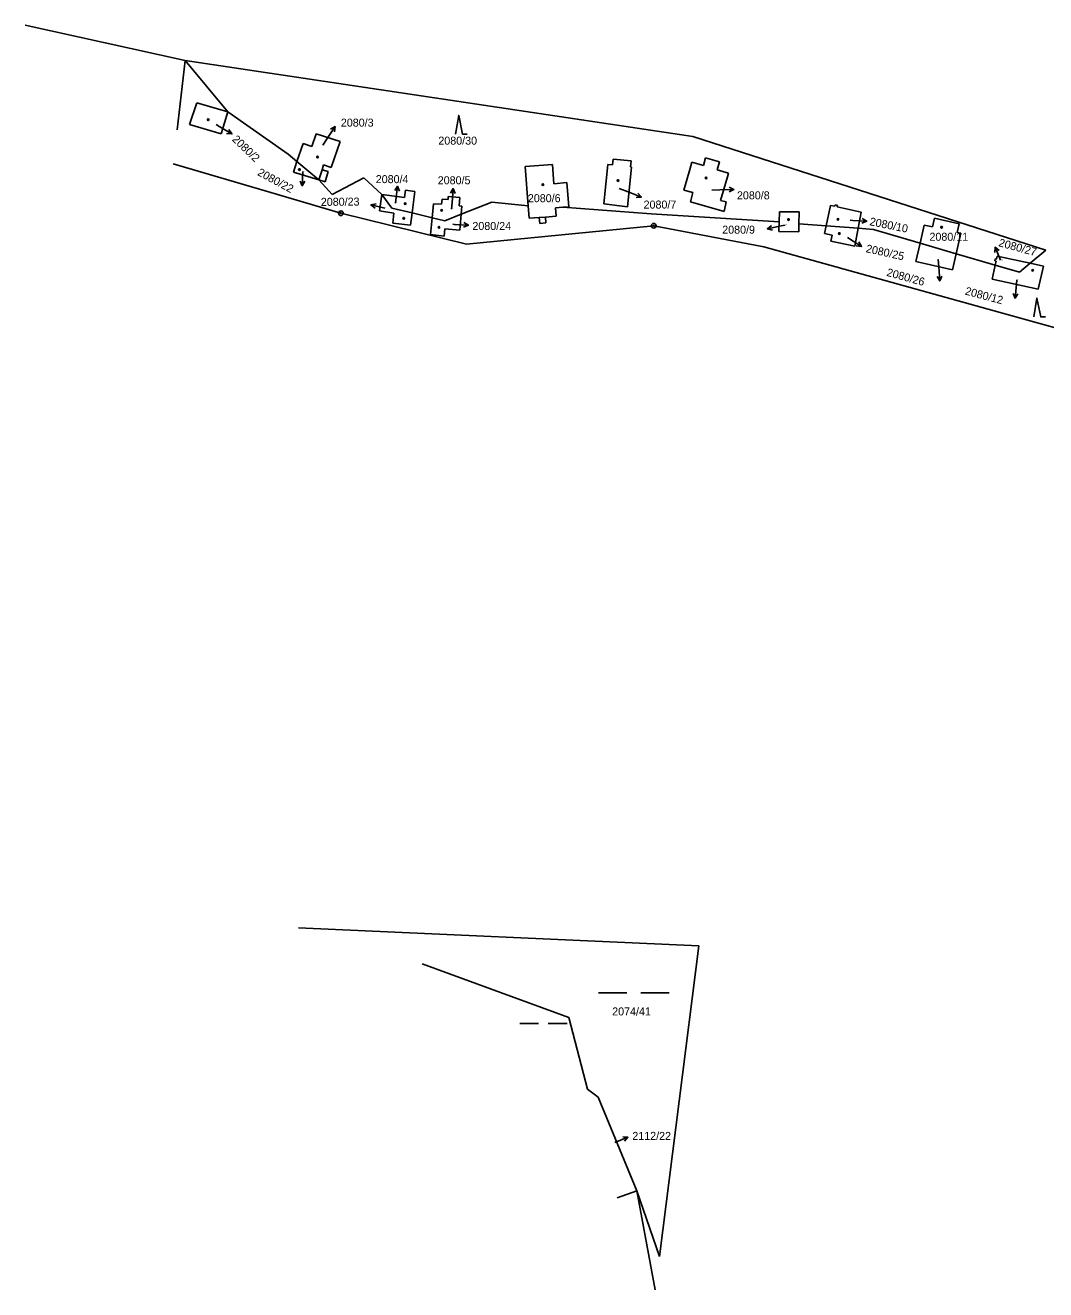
# Model space of a CAD drawing. Extents: x -763205 to -760228, y -1155311 to -1152844.
# Drawn here: x -762933.5 to -762716.8, y -1153710.9 to -1153442.2 of the extents above; entities that cross this region are included whole.
import ezdxf

# ---------------------------------------------------------------- set-up
doc = ezdxf.new("R2010")
doc.units = 0
for name, color, linetype in [('Vrstva 1', 7, 'Continuous'), ('Vrstva 16', 7, 'Continuous'), ('Vrstva 18', 7, 'Continuous'), ('Vrstva 24', 7, 'Continuous'), ('Vrstva 25', 7, 'Continuous'), ('Vrstva 4', 7, 'Continuous'), ('Vrstva 6', 7, 'Continuous')]:
    doc.layers.add(name, color=color, linetype=linetype)

msp = doc.modelspace()

# ---------------------------------------------------------------- linework, layer by layer
at = {"layer": 'Vrstva 1'}
for p, q in [((-762933.5, -1153442.24), (-762899.54, -1153449.75)), ((-762901.27, -1153464.45), (-762899.54, -1153449.75)), ((-762899.54, -1153449.75), (-762791.7, -1153465.84)), ((-762898.59, -1153463.34), (-762897.08, -1153458.71)), ((-762897.08, -1153458.71), (-762890.51, -1153460.61)), ((-762891.9, -1153465.32), (-762890.51, -1153460.61)), ((-762898.59, -1153463.34), (-762891.9, -1153465.32)), ((-762875.79, -1153471.19), (-762874.51, -1153467.34)), ((-762874.51, -1153467.34), (-762872.62, -1153468.01)), ((-762872.62, -1153468.01), (-762871.71, -1153465.28)), ((-762871.71, -1153465.28), (-762866.65, -1153466.96)), ((-762868.54, -1153472.44), (-762866.65, -1153466.96)), ((-762791.7, -1153465.84), (-762716.71, -1153490.04)), ((-762902.12, -1153471.68), (-762881.35, -1153477.79)), ((-762876.54, -1153473.47), (-762875.79, -1153471.19)), ((-762871.13, -1153475.11), (-762870.47, -1153472.93)), ((-762870.47, -1153472.93), (-762870.15, -1153471.88)), ((-762870.15, -1153471.88), (-762868.54, -1153472.44)), ((-762821.53, -1153471.81), (-762827.32, -1153472.27)), ((-762827.32, -1153472.27), (-762826.67, -1153480.62)), ((-762821.24, -1153475.9), (-762821.53, -1153471.81)), ((-762810.65, -1153480.16), (-762809.75, -1153471.82)), ((-762809.75, -1153471.82), (-762808.77, -1153471.92)), ((-762808.77, -1153471.92), (-762808.63, -1153470.68)), ((-762808.63, -1153470.68), (-762804.82, -1153471.05)), ((-762805.58, -1153480.79), (-762804.71, -1153472.35)), ((-762804.97, -1153472.32), (-762804.82, -1153471.05)), ((-762804.97, -1153472.32), (-762804.71, -1153472.35)), ((-762793.6, -1153477.25), (-762792.33, -1153472.86)), ((-762792.33, -1153472.86), (-762791.89, -1153471.34)), ((-762791.89, -1153471.34), (-762789.48, -1153472.05)), ((-762789.48, -1153472.05), (-762789, -1153470.39)), ((-762789, -1153470.39), (-762786.06, -1153471.24)), ((-762786.56, -1153472.92), (-762786.06, -1153471.24)), ((-762786.56, -1153472.92), (-762784.14, -1153473.64)), ((-762876.54, -1153473.47), (-762871.13, -1153475.11)), ((-762785.86, -1153479.44), (-762784.38, -1153474.46)), ((-762784.38, -1153474.46), (-762784.14, -1153473.64)), ((-762881.35, -1153477.79), (-762866.46, -1153482.17)), ((-762858.24, -1153481.69), (-762857.77, -1153478.2)), ((-762857.77, -1153478.2), (-762852.95, -1153478.85)), ((-762852.95, -1153478.85), (-762852.74, -1153477.28)), ((-762852.74, -1153477.28), (-762850.73, -1153477.56)), ((-762851.35, -1153482.11), (-762850.73, -1153477.56)), ((-762818.45, -1153475.67), (-762821.24, -1153475.9)), ((-762818.08, -1153480.82), (-762818.45, -1153475.67)), ((-762793.6, -1153477.25), (-762791.68, -1153477.8)), ((-762792.23, -1153479.74), (-762791.68, -1153477.8)), ((-762847.09, -1153483.12), (-762846.79, -1153480.14)), ((-762846.79, -1153480.14), (-762845.08, -1153480.28)), ((-762845.08, -1153480.28), (-762844.98, -1153479.16)), ((-762844.98, -1153479.16), (-762843.7, -1153479.27)), ((-762843.7, -1153479.27), (-762843.65, -1153478.64)), ((-762843.65, -1153478.64), (-762841.23, -1153478.84)), ((-762841.37, -1153480.59), (-762841.23, -1153478.84)), ((-762841.37, -1153480.59), (-762840.76, -1153480.64)), ((-762840.91, -1153482.37), (-762840.76, -1153480.64)), ((-762826.67, -1153480.62), (-762834.42, -1153479.8)), ((-762826.67, -1153480.62), (-762826.47, -1153483.23)), ((-762820.87, -1153481.01), (-762819.31, -1153480.9)), ((-762820.75, -1153482.83), (-762820.87, -1153481.01)), ((-762819.31, -1153480.9), (-762818.08, -1153480.82)), ((-762819.31, -1153480.9), (-762800.59, -1153482.3)), ((-762810.65, -1153480.16), (-762805.58, -1153480.79)), ((-762792.23, -1153479.74), (-762785.07, -1153481.77)), ((-762785.86, -1153479.44), (-762784.63, -1153479.76)), ((-762785.07, -1153481.77), (-762784.63, -1153479.76)), ((-762763.4, -1153484.86), (-762762.44, -1153480.5)), ((-762762.44, -1153480.5), (-762761.54, -1153480.7)), ((-762761.54, -1153480.7), (-762761.48, -1153480.41)), ((-762761.48, -1153480.41), (-762760.99, -1153480.51)), ((-762761.05, -1153480.8), (-762760.99, -1153480.51)), ((-762761.05, -1153480.8), (-762755.98, -1153481.92)), ((-762866.46, -1153482.17), (-762839.78, -1153488.75)), ((-762858.24, -1153481.69), (-762855.24, -1153482.18)), ((-762855.45, -1153484.27), (-762855.24, -1153482.18)), ((-762851.7, -1153484.72), (-762851.35, -1153482.11)), ((-762847.46, -1153486.71), (-762847.09, -1153483.12)), ((-762841.22, -1153485.8), (-762840.91, -1153482.37)), ((-762826.47, -1153483.23), (-762824.32, -1153483.08)), ((-762824.32, -1153483.08), (-762824.23, -1153484.37)), ((-762822.99, -1153482.99), (-762820.75, -1153482.83)), ((-762822.9, -1153484.22), (-762822.99, -1153482.99)), ((-762773.38, -1153484), (-762773.32, -1153481.87)), ((-762773.32, -1153481.87), (-762769.14, -1153481.85)), ((-762769.19, -1153484.43), (-762769.14, -1153481.85)), ((-762756.61, -1153485.37), (-762755.98, -1153481.92)), ((-762740.78, -1153485.04), (-762740.36, -1153483.21)), ((-762740.36, -1153483.21), (-762735.17, -1153484.42)), ((-762855.45, -1153484.27), (-762851.7, -1153484.72)), ((-762844.54, -1153487.01), (-762844.38, -1153485.48)), ((-762844.38, -1153485.48), (-762841.22, -1153485.8)), ((-762839.78, -1153488.75), (-762800.02, -1153484.83)), ((-762824.23, -1153484.37), (-762822.9, -1153484.22)), ((-762800.02, -1153484.83), (-762776.64, -1153489.33)), ((-762773.43, -1153486.08), (-762773.38, -1153484)), ((-762773.43, -1153486.08), (-762769.22, -1153486.1)), ((-762769.22, -1153486.1), (-762769.19, -1153484.43)), ((-762763.76, -1153486.47), (-762763.4, -1153484.86)), ((-762757.31, -1153489.18), (-762756.61, -1153485.37)), ((-762743.44, -1153488.52), (-762742.56, -1153484.68)), ((-762742.56, -1153484.68), (-762740.78, -1153485.04)), ((-762735.6, -1153486.25), (-762735.17, -1153484.42)), ((-762735.6, -1153486.25), (-762734.76, -1153486.44)), ((-762847.46, -1153486.71), (-762844.54, -1153487.01)), ((-762763.76, -1153486.47), (-762762.13, -1153486.81)), ((-762762.4, -1153488.1), (-762762.13, -1153486.81)), ((-762762.4, -1153488.1), (-762757.31, -1153489.18)), ((-762744.34, -1153492.42), (-762743.44, -1153488.52)), ((-762735.76, -1153490.77), (-762734.76, -1153486.44)), ((-762776.64, -1153489.33), (-762695.53, -1153511.84)), ((-762736.55, -1153494.22), (-762735.76, -1153490.77)), ((-762727.18, -1153491.9), (-762727.05, -1153491.29)), ((-762727.05, -1153491.29), (-762720.03, -1153492.79)), ((-762744.34, -1153492.42), (-762736.55, -1153494.22)), ((-762728.13, -1153496.19), (-762727.47, -1153493.2)), ((-762727.6, -1153492.29), (-762727.5, -1153491.83)), ((-762727.6, -1153492.29), (-762727.28, -1153492.36)), ((-762727.5, -1153491.83), (-762727.18, -1153491.9)), ((-762727.47, -1153493.2), (-762727.28, -1153492.36)), ((-762720.03, -1153492.79), (-762717.25, -1153493.39)), ((-762718.36, -1153498.33), (-762717.25, -1153493.39)), ((-762728.13, -1153496.19), (-762718.36, -1153498.33)), ((-762814.1, -1153668.25), (-762811.85, -1153669.96)), ((-762811.85, -1153669.96), (-762803.61, -1153689.87)), ((-762807.78, -1153691.36), (-762803.61, -1153689.87)), ((-762803.61, -1153689.87), (-762798.79, -1153703.81)), ((-762803.61, -1153689.87), (-762799.69, -1153710.89))]:
    msp.add_line(p, q, dxfattribs=at)
at = {"layer": 'Vrstva 16'}
for p, q in [((-762892.97, -1153463.35), (-762892.21, -1153463.8)), ((-762889.63, -1153465.331), (-762892.21, -1153463.8)), ((-762867.713, -1153463.773), (-762869.36, -1153466.28)), ((-762870.32, -1153467.74), (-762869.36, -1153466.28)), ((-762874.667, -1153476.347), (-762874.53, -1153473.35)), ((-762874.53, -1153473.27), (-762874.53, -1153473.35)), ((-762854.417, -1153476.422), (-762854.78, -1153479.4)), ((-762842.62, -1153476.95), (-762842.86, -1153479.94)), ((-762807.33, -1153476.91), (-762805.42, -1153477.66)), ((-762802.627, -1153478.754), (-762805.42, -1153477.66)), ((-762787.69, -1153477.27), (-762785.99, -1153477.21)), ((-762782.992, -1153477.1), (-762785.99, -1153477.21)), ((-762860.078, -1153480.395), (-762857.16, -1153481.09)), ((-762854.86, -1153480.02), (-762854.78, -1153479.4)), ((-762842.97, -1153481.29), (-762842.86, -1153479.94)), ((-762857.14, -1153481.09), (-762857.16, -1153481.09)), ((-762758.27, -1153483.66), (-762757.76, -1153483.69)), ((-762754.764, -1153483.835), (-762757.76, -1153483.69)), ((-762842.68, -1153484.52), (-762842.39, -1153484.54)), ((-762839.396, -1153484.733), (-762842.39, -1153484.54)), ((-762775.886, -1153485.474), (-762772.95, -1153484.86)), ((-762772.12, -1153484.68), (-762772.95, -1153484.86)), ((-762758.87, -1153487.35), (-762758.42, -1153487.63)), ((-762755.88, -1153489.227), (-762758.42, -1153487.63)), ((-762727.508, -1153489.397), (-762726.34, -1153492.16)), ((-762739.61, -1153492), (-762739.49, -1153493.57)), ((-762739.267, -1153496.562), (-762739.49, -1153493.57)), ((-762726.34, -1153492.17), (-762726.34, -1153492.16)), ((-762722.86, -1153496.29), (-762722.96, -1153497.27)), ((-762723.276, -1153500.253), (-762722.96, -1153497.27)), ((-762805.495, -1153678.486), (-762808.28, -1153679.6))]:
    msp.add_line(p, q, dxfattribs=at)
for points in [[(-762890.235, -1153464.39), (-762889.63, -1153465.331), (-762890.745, -1153465.25)], [(-762868.68, -1153464.334), (-762867.713, -1153463.773), (-762867.844, -1153464.883)], [(-762874.122, -1153475.371), (-762874.667, -1153476.347), (-762875.121, -1153475.325)], [(-762855.035, -1153477.354), (-762854.417, -1153476.422), (-762854.042, -1153477.475)], [(-762843.198, -1153477.906), (-762842.62, -1153476.95), (-762842.201, -1153477.986)], [(-762803.375, -1153477.924), (-762802.627, -1153478.754), (-762803.74, -1153478.855)], [(-762784.01, -1153476.637), (-762782.992, -1153477.1), (-762783.973, -1153477.636)], [(-762859.221, -1153481.113), (-762860.078, -1153480.395), (-762858.99, -1153480.14)], [(-762755.738, -1153483.287), (-762754.764, -1153483.835), (-762755.787, -1153484.286)], [(-762840.362, -1153484.17), (-762839.396, -1153484.733), (-762840.426, -1153485.168)], [(-762774.805, -1153485.759), (-762775.886, -1153485.474), (-762775.01, -1153484.78)], [(-762756.461, -1153488.271), (-762755.88, -1153489.227), (-762756.993, -1153489.118)], [(-762727.579, -1153490.513), (-762727.508, -1153489.397), (-762726.658, -1153490.123)], [(-762738.843, -1153495.527), (-762739.267, -1153496.562), (-762739.84, -1153495.602)], [(-762722.674, -1153499.312), (-762723.276, -1153500.253), (-762723.668, -1153499.206)], [(-762806.609, -1153678.393), (-762805.495, -1153678.486), (-762806.237, -1153679.321)]]:
    msp.add_lwpolyline(points, dxfattribs=at)
at = {"layer": 'Vrstva 24'}
for centre, radius in [((-762866.46, -1153482.17), 0.5), ((-762866.46, -1153482.17), 0.1), ((-762800.02, -1153484.83), 0.5), ((-762800.02, -1153484.83), 0.1)]:
    msp.add_circle(centre, radius, dxfattribs=at)
at = {"layer": 'Vrstva 25'}
for p, q in [((-762811.76, -1153647.84), (-762805.76, -1153647.84)), ((-762802.76, -1153647.84), (-762796.76, -1153647.84)), ((-762828.485, -1153654.3), (-762824.465, -1153654.3)), ((-762822.455, -1153654.3), (-762818.435, -1153654.3))]:
    msp.add_line(p, q, dxfattribs=at)
for points in [[(-762842.12, -1153465.4), (-762841.42, -1153461.4), (-762840.62, -1153465.4), (-762839.62, -1153465.4)], [(-762719.31, -1153504.19), (-762718.61, -1153500.19), (-762717.81, -1153504.19), (-762716.81, -1153504.19)]]:
    msp.add_lwpolyline(points, dxfattribs=at)
for centre in [(-762894.65, -1153462.3), (-762871.43, -1153470.22), (-762875.26, -1153472.89), (-762807.62, -1153475.22), (-762788.89, -1153474.7), (-762823.57, -1153476.1), (-762852.8, -1153480.14), (-762853.11, -1153483.25), (-762845.05, -1153481.57), (-762771.39, -1153483.52), (-762760.87, -1153483.48), (-762845.63, -1153485.16), (-762760.59, -1153486.49), (-762738.89, -1153485.14), (-762719.53, -1153494.32)]:
    msp.add_circle(centre, 0.175, dxfattribs=at)
at = {"layer": 'Vrstva 4'}
for p, q in [((-762870.47, -1153472.93), (-762869.14, -1153473.33)), ((-762871.13, -1153475.11), (-762869.8, -1153475.52)), ((-762869.8, -1153475.52), (-762869.14, -1153473.33)), ((-762824.32, -1153483.08), (-762822.99, -1153482.99))]:
    msp.add_line(p, q, dxfattribs=at)
at = {"layer": 'Vrstva 6'}
for p, q in [((-762899.54, -1153449.75), (-762890.51, -1153460.61)), ((-762890.51, -1153460.61), (-762877.69, -1153469.59)), ((-762877.69, -1153469.59), (-762875.79, -1153471.19)), ((-762875.79, -1153471.19), (-762871.13, -1153475.11)), ((-762871.13, -1153475.11), (-762868.31, -1153478.21)), ((-762868.31, -1153478.21), (-762861.62, -1153474.63)), ((-762861.62, -1153474.63), (-762857.77, -1153478.2)), ((-762857.77, -1153478.2), (-762855.66, -1153481.09)), ((-762840.91, -1153482.37), (-762834.42, -1153479.8)), ((-762855.66, -1153481.09), (-762851.35, -1153482.11)), ((-762851.35, -1153482.11), (-762847.09, -1153483.12)), ((-762847.09, -1153483.12), (-762844.41, -1153483.76)), ((-762844.41, -1153483.76), (-762840.91, -1153482.37)), ((-762800.59, -1153482.3), (-762773.38, -1153484)), ((-762769.19, -1153484.43), (-762763.4, -1153484.86)), ((-762763.4, -1153484.86), (-762756.61, -1153485.37)), ((-762756.61, -1153485.37), (-762753.34, -1153485.62)), ((-762753.34, -1153485.62), (-762743.44, -1153488.52)), ((-762743.44, -1153488.52), (-762735.76, -1153490.77)), ((-762735.76, -1153490.77), (-762727.47, -1153493.2)), ((-762720.03, -1153492.79), (-762716.71, -1153490.04)), ((-762727.47, -1153493.2), (-762722.34, -1153494.71)), ((-762722.34, -1153494.71), (-762720.03, -1153492.79)), ((-762875.44, -1153634.03), (-762790.43, -1153637.83)), ((-762798.79, -1153703.81), (-762790.43, -1153637.83)), ((-762849.23, -1153641.65), (-762818.05, -1153653.03)), ((-762818.05, -1153653.03), (-762814.1, -1153668.25))]:
    msp.add_line(p, q, dxfattribs=at)

# ---------------------------------------------------------------- texts
at = {"layer": 'Vrstva 16'}
for s, p in [('2080/3', (-762866.473, -1153463.77)), ('2080/4', (-762859.063, -1153475.78)), ('2080/5', (-762845.893, -1153476.02)), ('2080/8', (-762782.343, -1153479.22)), ('2080/7', (-762802.173, -1153481.18)), ('2080/24', (-762838.533, -1153485.73)), ('2080/9', (-762785.471, -1153486.52)), ('2112/22', (-762804.563, -1153679.06))]:
    msp.add_text(s, height=1.7, dxfattribs=at).set_placement(p)
for s, rotation, p in [('2080/2', 316.10082, (-762889.698, -1153466.62)), ('2080/22', 331.57068, (-762884.341, -1153474.003)), ('2080/23', 0.51566, (-762870.72, -1153480.614)), ('2080/10', 348.53023, (-762754.265, -1153484.693)), ('2080/25', 347.61349, (-762755.063, -1153490.431)), ('2080/27', 344.8633, (-762726.881, -1153489.152)), ('2080/26', 344.57682, (-762750.667, -1153495.455)), ('2080/12', 345.09248, (-762734.014, -1153499.418))]:
    msp.add_text(s, height=1.7, rotation=rotation, dxfattribs=at).set_placement(p)
at = {"layer": 'Vrstva 18'}
for s, height, p in [('2080/2', 0.1, (-762892.956, -1153463.35)), ('2080/30', 1.7, (-762845.763, -1153467.6)), ('2080/3', 0.1, (-762870.306, -1153467.74)), ('2080/22', 0.1, (-762874.516, -1153473.27)), ('2080/6', 1.7, (-762826.756, -1153479.83)), ('2080/7', 0.1, (-762807.316, -1153476.91)), ('2080/8', 0.1, (-762787.676, -1153477.27)), ('2080/23', 0.1, (-762857.126, -1153481.09)), ('2080/4', 0.1, (-762854.846, -1153480.02)), ('2080/5', 0.1, (-762842.956, -1153481.29)), ('2080/10', 0.1, (-762758.256, -1153483.66)), ('2080/24', 0.1, (-762842.666, -1153484.52)), ('2080/9', 0.1, (-762772.106, -1153484.68)), ('2080/11', 1.7, (-762741.451, -1153488.02)), ('2080/25', 0.1, (-762758.856, -1153487.35)), ('2080/26', 0.1, (-762739.596, -1153492)), ('2080/27', 0.1, (-762726.326, -1153492.17)), ('2080/12', 0.1, (-762722.846, -1153496.29)), ('2074/41', 1.7, (-762808.843, -1153652.61))]:
    msp.add_text(s, height=height, dxfattribs=at).set_placement(p)

doc.saveas('drawing.dxf')
